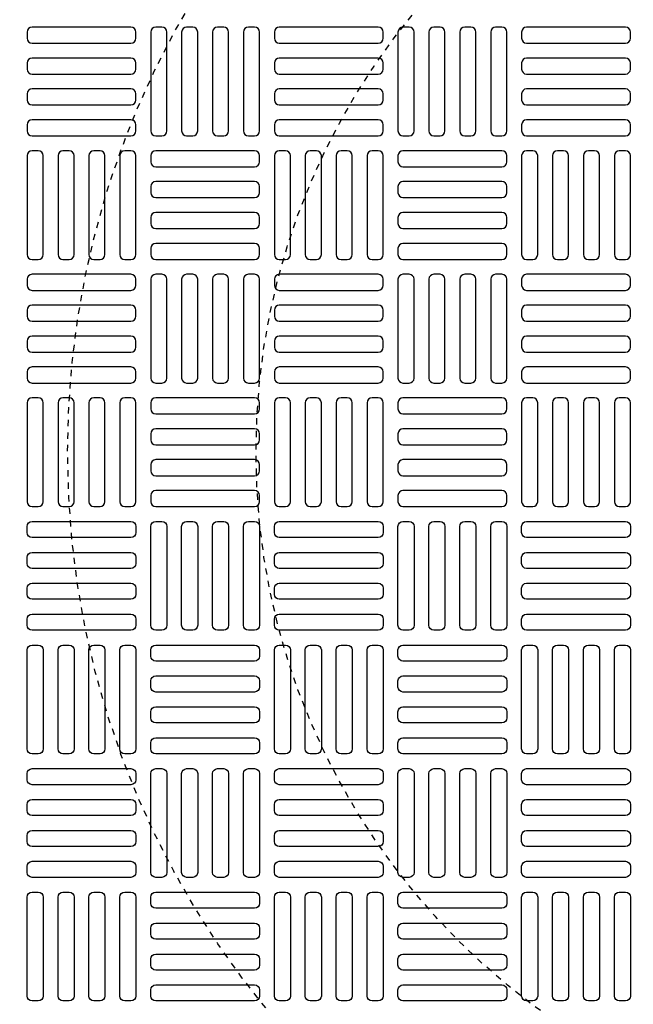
# Model space of a CAD drawing. Extents: x -169 to 7270, y -140 to 2984.
# Tile 464 of 656: x 1506.49 to 1516.26, y 1308.22 to 1323.9. Entities that reach past the tile are written whole.
import ezdxf

# ---------------------------------------------------------------- set-up
doc = ezdxf.new("R2010")
doc.units = 0
doc.header["$MEASUREMENT"] = 0
doc.linetypes.add('HIDDEN2', pattern=[0.28125, 0.1875, -0.09375])
doc.layers.get('DEFPOINTS').update_dxf_attribs({"linetype": 'CONTINUOUS'})
for name, color, linetype in [('TANK-MANHOLE-COVER-40', 2, 'CONTINUOUS'), ('TANK-MANHOLE-COVER-HATCH-40', 252, 'CONTINUOUS'), ('TANK-SLOPE', 3, 'CONTINUOUS')]:
    doc.layers.add(name, color=color, linetype=linetype)

msp = doc.modelspace()

# ---------------------------------------------------------------- linework, layer by layer
at = {"layer": 'DEFPOINTS', "color": 8, "linetype": 'HIDDEN2', "ltscale": 0.125}
msp.add_circle((1521.25679, 1317.00983), 14, dxfattribs=at)
msp.add_circle((1521.25679, 1317.00983), 14, dxfattribs=at)
at = {"layer": 'DEFPOINTS', "color": 8, "linetype": 'HIDDEN2', "ltscale": 0.5}
msp.add_circle((1521.25679, 1317.00983), 11, dxfattribs=at)
msp.add_circle((1521.25679, 1317.00983), 11, dxfattribs=at)
at = {"layer": 'TANK-MANHOLE-COVER-40', "color": 4, "linetype": 'Continuous'}
msp.add_circle((1521.25755, 1317.00983), 22.63902, dxfattribs=at)
at = {"layer": 'TANK-MANHOLE-COVER-40', "color": 1, "linetype": 'Continuous'}
msp.add_circle((1521.25755, 1317.00983), 22.44094, dxfattribs=at)
at = {"layer": 'TANK-MANHOLE-COVER-40', "color": 2, "linetype": 'Continuous'}
msp.add_circle((1521.25755, 1317.00983), 21.65354, dxfattribs=at)
at = {"layer": 'TANK-MANHOLE-COVER-HATCH-40', "linetype": 'Continuous', "flags": 128}
for points in [[(1506.61189, 1323.60432, 0.41421356), (1506.69063, 1323.52558), (1508.26543, 1323.52558, 0.41421356), (1508.34417, 1323.60432), (1508.34417, 1323.70274, 0.41421356), (1508.26543, 1323.78148), (1506.69063, 1323.78148, 0.41421356), (1506.61189, 1323.70274)], [(1508.75755, 1322.0492, 0.41421356), (1508.83629, 1322.12794), (1508.83629, 1323.70274, 0.41421356), (1508.75755, 1323.78148), (1508.65913, 1323.78148, 0.41421356), (1508.58039, 1323.70274), (1508.58039, 1322.12794, 0.41421356), (1508.65913, 1322.0492)], [(1509.24968, 1322.0492, 0.41421356), (1509.32842, 1322.12794), (1509.32842, 1323.70274, 0.41421356), (1509.24968, 1323.78148), (1509.15126, 1323.78148, 0.41421356), (1509.07252, 1323.70274), (1509.07252, 1322.12794, 0.41421356), (1509.15126, 1322.0492)], [(1509.74181, 1322.0492, 0.41421356), (1509.82055, 1322.12794), (1509.82055, 1323.70274, 0.41421356), (1509.74181, 1323.78148), (1509.64338, 1323.78148, 0.41421356), (1509.56464, 1323.70274), (1509.56464, 1322.12794, 0.41421356), (1509.64338, 1322.0492)], [(1510.23393, 1322.0492, 0.41421356), (1510.31267, 1322.12794), (1510.31267, 1323.70274, 0.41421356), (1510.23393, 1323.78148), (1510.13551, 1323.78148, 0.41421356), (1510.05677, 1323.70274), (1510.05677, 1322.12794, 0.41421356), (1510.13551, 1322.0492)], [(1510.54889, 1323.60432, 0.41421356), (1510.62763, 1323.52558), (1512.20244, 1323.52558, 0.41421356), (1512.28118, 1323.60432), (1512.28118, 1323.70274, 0.41421356), (1512.20244, 1323.78148), (1510.62763, 1323.78148, 0.41421356), (1510.54889, 1323.70274)], [(1512.69456, 1322.0492, 0.41421356), (1512.7733, 1322.12794), (1512.7733, 1323.70274, 0.41421356), (1512.69456, 1323.78148), (1512.59614, 1323.78148, 0.41421356), (1512.5174, 1323.70274), (1512.5174, 1322.12794, 0.41421356), (1512.59614, 1322.0492)], [(1513.18669, 1322.0492, 0.41421356), (1513.26543, 1322.12794), (1513.26543, 1323.70274, 0.41421356), (1513.18669, 1323.78148), (1513.08826, 1323.78148, 0.41421356), (1513.00952, 1323.70274), (1513.00952, 1322.12794, 0.41421356), (1513.08826, 1322.0492)], [(1513.67881, 1322.0492, 0.41421356), (1513.75755, 1322.12794), (1513.75755, 1323.70274, 0.41421356), (1513.67881, 1323.78148), (1513.58039, 1323.78148, 0.41421356), (1513.50165, 1323.70274), (1513.50165, 1322.12794, 0.41421356), (1513.58039, 1322.0492)], [(1514.17094, 1322.0492, 0.41421356), (1514.24968, 1322.12794), (1514.24968, 1323.70274, 0.41421356), (1514.17094, 1323.78148), (1514.07252, 1323.78148, 0.41421356), (1513.99378, 1323.70274), (1513.99378, 1322.12794, 0.41421356), (1514.07252, 1322.0492)], [(1514.4859, 1323.60432, 0.41421356), (1514.56464, 1323.52558), (1516.13944, 1323.52558, 0.41421356), (1516.21818, 1323.60432), (1516.21818, 1323.70274, 0.41421356), (1516.13944, 1323.78148), (1514.56464, 1323.78148, 0.41421356), (1514.4859, 1323.70274)], [(1506.61189, 1323.11219, 0.41421356), (1506.69063, 1323.03345), (1508.26543, 1323.03345, 0.41421356), (1508.34417, 1323.11219), (1508.34417, 1323.21062, 0.41421356), (1508.26543, 1323.28936), (1506.69063, 1323.28936, 0.41421356), (1506.61189, 1323.21062)], [(1510.54889, 1323.11219, 0.41421356), (1510.62763, 1323.03345), (1512.20244, 1323.03345, 0.41421356), (1512.28118, 1323.11219), (1512.28118, 1323.21062, 0.41421356), (1512.20244, 1323.28936), (1510.62763, 1323.28936, 0.41421356), (1510.54889, 1323.21062)], [(1514.4859, 1323.11219, 0.41421356), (1514.56464, 1323.03345), (1516.13944, 1323.03345, 0.41421356), (1516.21818, 1323.11219), (1516.21818, 1323.21062, 0.41421356), (1516.13944, 1323.28936), (1514.56464, 1323.28936, 0.41421356), (1514.4859, 1323.21062)], [(1506.61189, 1322.62006, 0.41421356), (1506.69063, 1322.54132), (1508.26543, 1322.54132, 0.41421356), (1508.34417, 1322.62006), (1508.34417, 1322.71849, 0.41421356), (1508.26543, 1322.79723), (1506.69063, 1322.79723, 0.41421356), (1506.61189, 1322.71849)], [(1510.54889, 1322.62006, 0.41421356), (1510.62763, 1322.54132), (1512.20244, 1322.54132, 0.41421356), (1512.28118, 1322.62006), (1512.28118, 1322.71849, 0.41421356), (1512.20244, 1322.79723), (1510.62763, 1322.79723, 0.41421356), (1510.54889, 1322.71849)], [(1514.4859, 1322.62006, 0.41421356), (1514.56464, 1322.54132), (1516.13944, 1322.54132, 0.41421356), (1516.21818, 1322.62006), (1516.21818, 1322.71849, 0.41421356), (1516.13944, 1322.79723), (1514.56464, 1322.79723, 0.41421356), (1514.4859, 1322.71849)], [(1506.61189, 1322.12794, 0.41421356), (1506.69063, 1322.0492), (1508.26543, 1322.0492, 0.41421356), (1508.34417, 1322.12794), (1508.34417, 1322.22636, 0.41421356), (1508.26543, 1322.3051), (1506.69063, 1322.3051, 0.41421356), (1506.61189, 1322.22636)], [(1510.54889, 1322.12794, 0.41421356), (1510.62763, 1322.0492), (1512.20244, 1322.0492, 0.41421356), (1512.28118, 1322.12794), (1512.28118, 1322.22636, 0.41421356), (1512.20244, 1322.3051), (1510.62763, 1322.3051, 0.41421356), (1510.54889, 1322.22636)], [(1514.4859, 1322.12794, 0.41421356), (1514.56464, 1322.0492), (1516.13944, 1322.0492, 0.41421356), (1516.21818, 1322.12794), (1516.21818, 1322.22636, 0.41421356), (1516.13944, 1322.3051), (1514.56464, 1322.3051, 0.41421356), (1514.4859, 1322.22636)], [(1506.78905, 1320.08069, 0.41421356), (1506.86779, 1320.15943), (1506.86779, 1321.73424, 0.41421356), (1506.78905, 1321.81298), (1506.69063, 1321.81298, 0.41421356), (1506.61189, 1321.73424), (1506.61189, 1320.15943, 0.41421356), (1506.69063, 1320.08069)], [(1507.28118, 1320.08069, 0.41421356), (1507.35992, 1320.15943), (1507.35992, 1321.73424, 0.41421356), (1507.28118, 1321.81298), (1507.18275, 1321.81298, 0.41421356), (1507.10401, 1321.73424), (1507.10401, 1320.15943, 0.41421356), (1507.18275, 1320.08069)], [(1507.7733, 1320.08069, 0.41421356), (1507.85204, 1320.15943), (1507.85204, 1321.73424, 0.41421356), (1507.7733, 1321.81298), (1507.67488, 1321.81298, 0.41421356), (1507.59614, 1321.73424), (1507.59614, 1320.15943, 0.41421356), (1507.67488, 1320.08069)], [(1508.26543, 1320.08069, 0.41421356), (1508.34417, 1320.15943), (1508.34417, 1321.73424, 0.41421356), (1508.26543, 1321.81298), (1508.167, 1321.81298, 0.41421356), (1508.08826, 1321.73424), (1508.08826, 1320.15943, 0.41421356), (1508.167, 1320.08069)], [(1510.31267, 1321.73424, 0.41421356), (1510.23393, 1321.81298), (1508.65913, 1321.81298, 0.41421356), (1508.58039, 1321.73424), (1508.58039, 1321.63581, 0.41421356), (1508.65913, 1321.55707), (1510.23393, 1321.55707, 0.41421356), (1510.31267, 1321.63581)], [(1510.72606, 1320.08069, 0.41421356), (1510.8048, 1320.15943), (1510.8048, 1321.73424, 0.41421356), (1510.72606, 1321.81298), (1510.62763, 1321.81298, 0.41421356), (1510.54889, 1321.73424), (1510.54889, 1320.15943, 0.41421356), (1510.62763, 1320.08069)], [(1511.21818, 1320.08069, 0.41421356), (1511.29692, 1320.15943), (1511.29692, 1321.73424, 0.41421356), (1511.21818, 1321.81298), (1511.11976, 1321.81298, 0.41421356), (1511.04102, 1321.73424), (1511.04102, 1320.15943, 0.41421356), (1511.11976, 1320.08069)], [(1511.71031, 1320.08069, 0.41421356), (1511.78905, 1320.15943), (1511.78905, 1321.73424, 0.41421356), (1511.71031, 1321.81298), (1511.61189, 1321.81298, 0.41421356), (1511.53315, 1321.73424), (1511.53315, 1320.15943, 0.41421356), (1511.61189, 1320.08069)], [(1512.20244, 1320.08069, 0.41421356), (1512.28118, 1320.15943), (1512.28118, 1321.73424, 0.41421356), (1512.20244, 1321.81298), (1512.10401, 1321.81298, 0.41421356), (1512.02527, 1321.73424), (1512.02527, 1320.15943, 0.41421356), (1512.10401, 1320.08069)], [(1514.24968, 1321.73424, 0.41421356), (1514.17094, 1321.81298), (1512.59614, 1321.81298, 0.41421356), (1512.5174, 1321.73424), (1512.5174, 1321.63581, 0.41421356), (1512.59614, 1321.55707), (1514.17094, 1321.55707, 0.41421356), (1514.24968, 1321.63581)], [(1514.66307, 1320.08069, 0.41421356), (1514.74181, 1320.15943), (1514.74181, 1321.73424, 0.41421356), (1514.66307, 1321.81298), (1514.56464, 1321.81298, 0.41421356), (1514.4859, 1321.73424), (1514.4859, 1320.15943, 0.41421356), (1514.56464, 1320.08069)], [(1515.15519, 1320.08069, 0.41421356), (1515.23393, 1320.15943), (1515.23393, 1321.73424, 0.41421356), (1515.15519, 1321.81298), (1515.05677, 1321.81298, 0.41421356), (1514.97803, 1321.73424), (1514.97803, 1320.15943, 0.41421356), (1515.05677, 1320.08069)], [(1515.64732, 1320.08069, 0.41421356), (1515.72606, 1320.15943), (1515.72606, 1321.73424, 0.41421356), (1515.64732, 1321.81298), (1515.54889, 1321.81298, 0.41421356), (1515.47015, 1321.73424), (1515.47015, 1320.15943, 0.41421356), (1515.54889, 1320.08069)], [(1516.13944, 1320.08069, 0.41421356), (1516.21818, 1320.15943), (1516.21818, 1321.73424, 0.41421356), (1516.13944, 1321.81298), (1516.04102, 1321.81298, 0.41421356), (1515.96228, 1321.73424), (1515.96228, 1320.15943, 0.41421356), (1516.04102, 1320.08069)], [(1510.31267, 1321.24211, 0.41421356), (1510.23393, 1321.32085), (1508.65913, 1321.32085, 0.41421356), (1508.58039, 1321.24211), (1508.58039, 1321.14369, 0.41421356), (1508.65913, 1321.06495), (1510.23393, 1321.06495, 0.41421356), (1510.31267, 1321.14369)], [(1514.24968, 1321.24211, 0.41421356), (1514.17094, 1321.32085), (1512.59614, 1321.32085, 0.41421356), (1512.5174, 1321.24211), (1512.5174, 1321.14369, 0.41421356), (1512.59614, 1321.06495), (1514.17094, 1321.06495, 0.41421356), (1514.24968, 1321.14369)], [(1510.31267, 1320.74999, 0.41421356), (1510.23393, 1320.82873), (1508.65913, 1320.82873, 0.41421356), (1508.58039, 1320.74999), (1508.58039, 1320.65156, 0.41421356), (1508.65913, 1320.57282), (1510.23393, 1320.57282, 0.41421356), (1510.31267, 1320.65156)], [(1514.24968, 1320.74999, 0.41421356), (1514.17094, 1320.82873), (1512.59614, 1320.82873, 0.41421356), (1512.5174, 1320.74999), (1512.5174, 1320.65156, 0.41421356), (1512.59614, 1320.57282), (1514.17094, 1320.57282, 0.41421356), (1514.24968, 1320.65156)], [(1510.31267, 1320.25786, 0.41421356), (1510.23393, 1320.3366), (1508.65913, 1320.3366, 0.41421356), (1508.58039, 1320.25786), (1508.58039, 1320.15943, 0.41421356), (1508.65913, 1320.08069), (1510.23393, 1320.08069, 0.41421356), (1510.31267, 1320.15943)], [(1514.24968, 1320.25786, 0.41421356), (1514.17094, 1320.3366), (1512.59614, 1320.3366, 0.41421356), (1512.5174, 1320.25786), (1512.5174, 1320.15943, 0.41421356), (1512.59614, 1320.08069), (1514.17094, 1320.08069, 0.41421356), (1514.24968, 1320.15943)], [(1506.61189, 1319.66731, 0.41421356), (1506.69063, 1319.58857), (1508.26543, 1319.58857, 0.41421356), (1508.34417, 1319.66731), (1508.34417, 1319.76573, 0.41421356), (1508.26543, 1319.84447), (1506.69063, 1319.84447, 0.41421356), (1506.61189, 1319.76573)], [(1508.75755, 1318.11219, 0.41421356), (1508.83629, 1318.19093), (1508.83629, 1319.76573, 0.41421356), (1508.75755, 1319.84447), (1508.65913, 1319.84447, 0.41421356), (1508.58039, 1319.76573), (1508.58039, 1318.19093, 0.41421356), (1508.65913, 1318.11219)], [(1509.24968, 1318.11219, 0.41421356), (1509.32842, 1318.19093), (1509.32842, 1319.76573, 0.41421356), (1509.24968, 1319.84447), (1509.15126, 1319.84447, 0.41421356), (1509.07252, 1319.76573), (1509.07252, 1318.19093, 0.41421356), (1509.15126, 1318.11219)], [(1509.74181, 1318.11219, 0.41421356), (1509.82055, 1318.19093), (1509.82055, 1319.76573, 0.41421356), (1509.74181, 1319.84447), (1509.64338, 1319.84447, 0.41421356), (1509.56464, 1319.76573), (1509.56464, 1318.19093, 0.41421356), (1509.64338, 1318.11219)], [(1510.23393, 1318.11219, 0.41421356), (1510.31267, 1318.19093), (1510.31267, 1319.76573, 0.41421356), (1510.23393, 1319.84447), (1510.13551, 1319.84447, 0.41421356), (1510.05677, 1319.76573), (1510.05677, 1318.19093, 0.41421356), (1510.13551, 1318.11219)], [(1510.54889, 1319.66731, 0.41421356), (1510.62763, 1319.58857), (1512.20244, 1319.58857, 0.41421356), (1512.28118, 1319.66731), (1512.28118, 1319.76573, 0.41421356), (1512.20244, 1319.84447), (1510.62763, 1319.84447, 0.41421356), (1510.54889, 1319.76573)], [(1512.69456, 1318.11219, 0.41421356), (1512.7733, 1318.19093), (1512.7733, 1319.76573, 0.41421356), (1512.69456, 1319.84447), (1512.59614, 1319.84447, 0.41421356), (1512.5174, 1319.76573), (1512.5174, 1318.19093, 0.41421356), (1512.59614, 1318.11219)], [(1513.18669, 1318.11219, 0.41421356), (1513.26543, 1318.19093), (1513.26543, 1319.76573, 0.41421356), (1513.18669, 1319.84447), (1513.08826, 1319.84447, 0.41421356), (1513.00952, 1319.76573), (1513.00952, 1318.19093, 0.41421356), (1513.08826, 1318.11219)], [(1513.67881, 1318.11219, 0.41421356), (1513.75755, 1318.19093), (1513.75755, 1319.76573, 0.41421356), (1513.67881, 1319.84447), (1513.58039, 1319.84447, 0.41421356), (1513.50165, 1319.76573), (1513.50165, 1318.19093, 0.41421356), (1513.58039, 1318.11219)], [(1514.17094, 1318.11219, 0.41421356), (1514.24968, 1318.19093), (1514.24968, 1319.76573, 0.41421356), (1514.17094, 1319.84447), (1514.07252, 1319.84447, 0.41421356), (1513.99378, 1319.76573), (1513.99378, 1318.19093, 0.41421356), (1514.07252, 1318.11219)], [(1514.4859, 1319.66731, 0.41421356), (1514.56464, 1319.58857), (1516.13944, 1319.58857, 0.41421356), (1516.21818, 1319.66731), (1516.21818, 1319.76573, 0.41421356), (1516.13944, 1319.84447), (1514.56464, 1319.84447, 0.41421356), (1514.4859, 1319.76573)], [(1506.61189, 1319.17518, 0.41421356), (1506.69063, 1319.09644), (1508.26543, 1319.09644, 0.41421356), (1508.34417, 1319.17518), (1508.34417, 1319.27361, 0.41421356), (1508.26543, 1319.35235), (1506.69063, 1319.35235, 0.41421356), (1506.61189, 1319.27361)], [(1510.54889, 1319.17518, 0.41421356), (1510.62763, 1319.09644), (1512.20244, 1319.09644, 0.41421356), (1512.28118, 1319.17518), (1512.28118, 1319.27361, 0.41421356), (1512.20244, 1319.35235), (1510.62763, 1319.35235, 0.41421356), (1510.54889, 1319.27361)], [(1514.4859, 1319.17518, 0.41421356), (1514.56464, 1319.09644), (1516.13944, 1319.09644, 0.41421356), (1516.21818, 1319.17518), (1516.21818, 1319.27361, 0.41421356), (1516.13944, 1319.35235), (1514.56464, 1319.35235, 0.41421356), (1514.4859, 1319.27361)], [(1506.61189, 1318.68306, 0.41421356), (1506.69063, 1318.60432), (1508.26543, 1318.60432, 0.41421356), (1508.34417, 1318.68306), (1508.34417, 1318.78148, 0.41421356), (1508.26543, 1318.86022), (1506.69063, 1318.86022, 0.41421356), (1506.61189, 1318.78148)], [(1510.54889, 1318.68306, 0.41421356), (1510.62763, 1318.60432), (1512.20244, 1318.60432, 0.41421356), (1512.28118, 1318.68306), (1512.28118, 1318.78148, 0.41421356), (1512.20244, 1318.86022), (1510.62763, 1318.86022, 0.41421356), (1510.54889, 1318.78148)], [(1514.4859, 1318.68306, 0.41421356), (1514.56464, 1318.60432), (1516.13944, 1318.60432, 0.41421356), (1516.21818, 1318.68306), (1516.21818, 1318.78148, 0.41421356), (1516.13944, 1318.86022), (1514.56464, 1318.86022, 0.41421356), (1514.4859, 1318.78148)], [(1506.61189, 1318.19093, 0.41421356), (1506.69063, 1318.11219), (1508.26543, 1318.11219, 0.41421356), (1508.34417, 1318.19093), (1508.34417, 1318.28936, 0.41421356), (1508.26543, 1318.3681), (1506.69063, 1318.3681, 0.41421356), (1506.61189, 1318.28936)], [(1510.54889, 1318.19093, 0.41421356), (1510.62763, 1318.11219), (1512.20244, 1318.11219, 0.41421356), (1512.28118, 1318.19093), (1512.28118, 1318.28936, 0.41421356), (1512.20244, 1318.3681), (1510.62763, 1318.3681, 0.41421356), (1510.54889, 1318.28936)], [(1514.4859, 1318.19093, 0.41421356), (1514.56464, 1318.11219), (1516.13944, 1318.11219, 0.41421356), (1516.21818, 1318.19093), (1516.21818, 1318.28936, 0.41421356), (1516.13944, 1318.3681), (1514.56464, 1318.3681, 0.41421356), (1514.4859, 1318.28936)], [(1506.78905, 1316.14369, 0.41421356), (1506.86779, 1316.22243), (1506.86779, 1317.79723, 0.41421356), (1506.78905, 1317.87597), (1506.69063, 1317.87597, 0.41421356), (1506.61189, 1317.79723), (1506.61189, 1316.22243, 0.41421356), (1506.69063, 1316.14369)], [(1507.28118, 1316.14369, 0.41421356), (1507.35992, 1316.22243), (1507.35992, 1317.79723, 0.41421356), (1507.28118, 1317.87597), (1507.18275, 1317.87597, 0.41421356), (1507.10401, 1317.79723), (1507.10401, 1316.22243, 0.41421356), (1507.18275, 1316.14369)], [(1507.7733, 1316.14369, 0.41421356), (1507.85204, 1316.22243), (1507.85204, 1317.79723, 0.41421356), (1507.7733, 1317.87597), (1507.67488, 1317.87597, 0.41421356), (1507.59614, 1317.79723), (1507.59614, 1316.22243, 0.41421356), (1507.67488, 1316.14369)], [(1508.26543, 1316.14369, 0.41421356), (1508.34417, 1316.22243), (1508.34417, 1317.79723, 0.41421356), (1508.26543, 1317.87597), (1508.167, 1317.87597, 0.41421356), (1508.08826, 1317.79723), (1508.08826, 1316.22243, 0.41421356), (1508.167, 1316.14369)], [(1510.31267, 1317.79723, 0.41421356), (1510.23393, 1317.87597), (1508.65913, 1317.87597, 0.41421356), (1508.58039, 1317.79723), (1508.58039, 1317.6988, 0.41421356), (1508.65913, 1317.62006), (1510.23393, 1317.62006, 0.41421356), (1510.31267, 1317.6988)], [(1510.72606, 1316.14369, 0.41421356), (1510.8048, 1316.22243), (1510.8048, 1317.79723, 0.41421356), (1510.72606, 1317.87597), (1510.62763, 1317.87597, 0.41421356), (1510.54889, 1317.79723), (1510.54889, 1316.22243, 0.41421356), (1510.62763, 1316.14369)], [(1511.21818, 1316.14369, 0.41421356), (1511.29692, 1316.22243), (1511.29692, 1317.79723, 0.41421356), (1511.21818, 1317.87597), (1511.11976, 1317.87597, 0.41421356), (1511.04102, 1317.79723), (1511.04102, 1316.22243, 0.41421356), (1511.11976, 1316.14369)], [(1511.71031, 1316.14369, 0.41421356), (1511.78905, 1316.22243), (1511.78905, 1317.79723, 0.41421356), (1511.71031, 1317.87597), (1511.61189, 1317.87597, 0.41421356), (1511.53315, 1317.79723), (1511.53315, 1316.22243, 0.41421356), (1511.61189, 1316.14369)], [(1512.20244, 1316.14369, 0.41421356), (1512.28118, 1316.22243), (1512.28118, 1317.79723, 0.41421356), (1512.20244, 1317.87597), (1512.10401, 1317.87597, 0.41421356), (1512.02527, 1317.79723), (1512.02527, 1316.22243, 0.41421356), (1512.10401, 1316.14369)], [(1514.24968, 1317.79723, 0.41421356), (1514.17094, 1317.87597), (1512.59614, 1317.87597, 0.41421356), (1512.5174, 1317.79723), (1512.5174, 1317.6988, 0.41421356), (1512.59614, 1317.62006), (1514.17094, 1317.62006, 0.41421356), (1514.24968, 1317.6988)], [(1514.66307, 1316.14369, 0.41421356), (1514.74181, 1316.22243), (1514.74181, 1317.79723, 0.41421356), (1514.66307, 1317.87597), (1514.56464, 1317.87597, 0.41421356), (1514.4859, 1317.79723), (1514.4859, 1316.22243, 0.41421356), (1514.56464, 1316.14369)], [(1515.15519, 1316.14369, 0.41421356), (1515.23393, 1316.22243), (1515.23393, 1317.79723, 0.41421356), (1515.15519, 1317.87597), (1515.05677, 1317.87597, 0.41421356), (1514.97803, 1317.79723), (1514.97803, 1316.22243, 0.41421356), (1515.05677, 1316.14369)], [(1515.64732, 1316.14369, 0.41421356), (1515.72606, 1316.22243), (1515.72606, 1317.79723, 0.41421356), (1515.64732, 1317.87597), (1515.54889, 1317.87597, 0.41421356), (1515.47015, 1317.79723), (1515.47015, 1316.22243, 0.41421356), (1515.54889, 1316.14369)], [(1516.13944, 1316.14369, 0.41421356), (1516.21818, 1316.22243), (1516.21818, 1317.79723, 0.41421356), (1516.13944, 1317.87597), (1516.04102, 1317.87597, 0.41421356), (1515.96228, 1317.79723), (1515.96228, 1316.22243, 0.41421356), (1516.04102, 1316.14369)], [(1510.31267, 1317.3051, 0.41421356), (1510.23393, 1317.38384), (1508.65913, 1317.38384, 0.41421356), (1508.58039, 1317.3051), (1508.58039, 1317.20668, 0.41421356), (1508.65913, 1317.12794), (1510.23393, 1317.12794, 0.41421356), (1510.31267, 1317.20668)], [(1514.24968, 1317.3051, 0.41421356), (1514.17094, 1317.38384), (1512.59614, 1317.38384, 0.41421356), (1512.5174, 1317.3051), (1512.5174, 1317.20668, 0.41421356), (1512.59614, 1317.12794), (1514.17094, 1317.12794, 0.41421356), (1514.24968, 1317.20668)], [(1510.31267, 1316.81298, 0.41421356), (1510.23393, 1316.89172), (1508.65913, 1316.89172, 0.41421356), (1508.58039, 1316.81298), (1508.58039, 1316.71455, 0.41421356), (1508.65913, 1316.63581), (1510.23393, 1316.63581, 0.41421356), (1510.31267, 1316.71455)], [(1514.24968, 1316.81298, 0.41421356), (1514.17094, 1316.89172), (1512.59614, 1316.89172, 0.41421356), (1512.5174, 1316.81298), (1512.5174, 1316.71455, 0.41421356), (1512.59614, 1316.63581), (1514.17094, 1316.63581, 0.41421356), (1514.24968, 1316.71455)], [(1510.31267, 1316.32085, 0.41421356), (1510.23393, 1316.39959), (1508.65913, 1316.39959, 0.41421356), (1508.58039, 1316.32085), (1508.58039, 1316.22243, 0.41421356), (1508.65913, 1316.14369), (1510.23393, 1316.14369, 0.41421356), (1510.31267, 1316.22243)], [(1514.24968, 1316.32085, 0.41421356), (1514.17094, 1316.39959), (1512.59614, 1316.39959, 0.41421356), (1512.5174, 1316.32085), (1512.5174, 1316.22243, 0.41421356), (1512.59614, 1316.14369), (1514.17094, 1316.14369, 0.41421356), (1514.24968, 1316.22243)], [(1506.61189, 1315.82873, -0.41421356), (1506.69063, 1315.90747), (1508.26543, 1315.90747, -0.41421356), (1508.34417, 1315.82873), (1508.34417, 1315.7303, -0.41421356), (1508.26543, 1315.65156), (1506.69063, 1315.65156, -0.41421356), (1506.61189, 1315.7303)], [(1508.75755, 1315.90747, -0.41421356), (1508.83629, 1315.82873), (1508.83629, 1314.25392, -0.41421356), (1508.75755, 1314.17518), (1508.65913, 1314.17518, -0.41421356), (1508.58039, 1314.25392), (1508.58039, 1315.82873, -0.41421356), (1508.65913, 1315.90747)], [(1509.24968, 1315.90747, -0.41421356), (1509.32842, 1315.82873), (1509.32842, 1314.25392, -0.41421356), (1509.24968, 1314.17518), (1509.15126, 1314.17518, -0.41421356), (1509.07252, 1314.25392), (1509.07252, 1315.82873, -0.41421356), (1509.15126, 1315.90747)], [(1509.74181, 1315.90747, -0.41421356), (1509.82055, 1315.82873), (1509.82055, 1314.25392, -0.41421356), (1509.74181, 1314.17518), (1509.64338, 1314.17518, -0.41421356), (1509.56464, 1314.25392), (1509.56464, 1315.82873, -0.41421356), (1509.64338, 1315.90747)], [(1510.23393, 1315.90747, -0.41421356), (1510.31267, 1315.82873), (1510.31267, 1314.25392, -0.41421356), (1510.23393, 1314.17518), (1510.13551, 1314.17518, -0.41421356), (1510.05677, 1314.25392), (1510.05677, 1315.82873, -0.41421356), (1510.13551, 1315.90747)], [(1510.54889, 1315.82873, -0.41421356), (1510.62763, 1315.90747), (1512.20244, 1315.90747, -0.41421356), (1512.28118, 1315.82873), (1512.28118, 1315.7303, -0.41421356), (1512.20244, 1315.65156), (1510.62763, 1315.65156, -0.41421356), (1510.54889, 1315.7303)], [(1512.69456, 1315.90747, -0.41421356), (1512.7733, 1315.82873), (1512.7733, 1314.25392, -0.41421356), (1512.69456, 1314.17518), (1512.59614, 1314.17518, -0.41421356), (1512.5174, 1314.25392), (1512.5174, 1315.82873, -0.41421356), (1512.59614, 1315.90747)], [(1513.18669, 1315.90747, -0.41421356), (1513.26543, 1315.82873), (1513.26543, 1314.25392, -0.41421356), (1513.18669, 1314.17518), (1513.08826, 1314.17518, -0.41421356), (1513.00952, 1314.25392), (1513.00952, 1315.82873, -0.41421356), (1513.08826, 1315.90747)], [(1513.67881, 1315.90747, -0.41421356), (1513.75755, 1315.82873), (1513.75755, 1314.25392, -0.41421356), (1513.67881, 1314.17518), (1513.58039, 1314.17518, -0.41421356), (1513.50165, 1314.25392), (1513.50165, 1315.82873, -0.41421356), (1513.58039, 1315.90747)], [(1514.17094, 1315.90747, -0.41421356), (1514.24968, 1315.82873), (1514.24968, 1314.25392, -0.41421356), (1514.17094, 1314.17518), (1514.07252, 1314.17518, -0.41421356), (1513.99378, 1314.25392), (1513.99378, 1315.82873, -0.41421356), (1514.07252, 1315.90747)], [(1514.4859, 1315.82873, -0.41421356), (1514.56464, 1315.90747), (1516.13944, 1315.90747, -0.41421356), (1516.21818, 1315.82873), (1516.21818, 1315.7303, -0.41421356), (1516.13944, 1315.65156), (1514.56464, 1315.65156, -0.41421356), (1514.4859, 1315.7303)], [(1506.61189, 1315.3366, -0.41421356), (1506.69063, 1315.41534), (1508.26543, 1315.41534, -0.41421356), (1508.34417, 1315.3366), (1508.34417, 1315.23817, -0.41421356), (1508.26543, 1315.15943), (1506.69063, 1315.15943, -0.41421356), (1506.61189, 1315.23817)], [(1510.54889, 1315.3366, -0.41421356), (1510.62763, 1315.41534), (1512.20244, 1315.41534, -0.41421356), (1512.28118, 1315.3366), (1512.28118, 1315.23817, -0.41421356), (1512.20244, 1315.15943), (1510.62763, 1315.15943, -0.41421356), (1510.54889, 1315.23817)], [(1514.4859, 1315.3366, -0.41421356), (1514.56464, 1315.41534), (1516.13944, 1315.41534, -0.41421356), (1516.21818, 1315.3366), (1516.21818, 1315.23817, -0.41421356), (1516.13944, 1315.15943), (1514.56464, 1315.15943, -0.41421356), (1514.4859, 1315.23817)], [(1506.61189, 1314.84447, -0.41421356), (1506.69063, 1314.92321), (1508.26543, 1314.92321, -0.41421356), (1508.34417, 1314.84447), (1508.34417, 1314.74605, -0.41421356), (1508.26543, 1314.66731), (1506.69063, 1314.66731, -0.41421356), (1506.61189, 1314.74605)], [(1510.54889, 1314.84447, -0.41421356), (1510.62763, 1314.92321), (1512.20244, 1314.92321, -0.41421356), (1512.28118, 1314.84447), (1512.28118, 1314.74605, -0.41421356), (1512.20244, 1314.66731), (1510.62763, 1314.66731, -0.41421356), (1510.54889, 1314.74605)], [(1514.4859, 1314.84447, -0.41421356), (1514.56464, 1314.92321), (1516.13944, 1314.92321, -0.41421356), (1516.21818, 1314.84447), (1516.21818, 1314.74605, -0.41421356), (1516.13944, 1314.66731), (1514.56464, 1314.66731, -0.41421356), (1514.4859, 1314.74605)], [(1506.61189, 1314.35235, -0.41421356), (1506.69063, 1314.43109), (1508.26543, 1314.43109, -0.41421356), (1508.34417, 1314.35235), (1508.34417, 1314.25392, -0.41421356), (1508.26543, 1314.17518), (1506.69063, 1314.17518, -0.41421356), (1506.61189, 1314.25392)], [(1510.54889, 1314.35235, -0.41421356), (1510.62763, 1314.43109), (1512.20244, 1314.43109, -0.41421356), (1512.28118, 1314.35235), (1512.28118, 1314.25392, -0.41421356), (1512.20244, 1314.17518), (1510.62763, 1314.17518, -0.41421356), (1510.54889, 1314.25392)], [(1514.4859, 1314.35235, -0.41421356), (1514.56464, 1314.43109), (1516.13944, 1314.43109, -0.41421356), (1516.21818, 1314.35235), (1516.21818, 1314.25392, -0.41421356), (1516.13944, 1314.17518), (1514.56464, 1314.17518, -0.41421356), (1514.4859, 1314.25392)], [(1506.78905, 1313.93896, -0.41421356), (1506.86779, 1313.86022), (1506.86779, 1312.28542, -0.41421356), (1506.78905, 1312.20668), (1506.69063, 1312.20668, -0.41421356), (1506.61189, 1312.28542), (1506.61189, 1313.86022, -0.41421356), (1506.69063, 1313.93896)], [(1507.28118, 1313.93896, -0.41421356), (1507.35992, 1313.86022), (1507.35992, 1312.28542, -0.41421356), (1507.28118, 1312.20668), (1507.18275, 1312.20668, -0.41421356), (1507.10401, 1312.28542), (1507.10401, 1313.86022, -0.41421356), (1507.18275, 1313.93896)], [(1507.7733, 1313.93896, -0.41421356), (1507.85204, 1313.86022), (1507.85204, 1312.28542, -0.41421356), (1507.7733, 1312.20668), (1507.67488, 1312.20668, -0.41421356), (1507.59614, 1312.28542), (1507.59614, 1313.86022, -0.41421356), (1507.67488, 1313.93896)], [(1508.26543, 1313.93896, -0.41421356), (1508.34417, 1313.86022), (1508.34417, 1312.28542, -0.41421356), (1508.26543, 1312.20668), (1508.167, 1312.20668, -0.41421356), (1508.08826, 1312.28542), (1508.08826, 1313.86022, -0.41421356), (1508.167, 1313.93896)], [(1510.31267, 1313.7618, -0.41421356), (1510.23393, 1313.68306), (1508.65913, 1313.68306, -0.41421356), (1508.58039, 1313.7618), (1508.58039, 1313.86022, -0.41421356), (1508.65913, 1313.93896), (1510.23393, 1313.93896, -0.41421356), (1510.31267, 1313.86022)], [(1510.72606, 1313.93896, -0.41421356), (1510.8048, 1313.86022), (1510.8048, 1312.28542, -0.41421356), (1510.72606, 1312.20668), (1510.62763, 1312.20668, -0.41421356), (1510.54889, 1312.28542), (1510.54889, 1313.86022, -0.41421356), (1510.62763, 1313.93896)], [(1511.21818, 1313.93896, -0.41421356), (1511.29692, 1313.86022), (1511.29692, 1312.28542, -0.41421356), (1511.21818, 1312.20668), (1511.11976, 1312.20668, -0.41421356), (1511.04102, 1312.28542), (1511.04102, 1313.86022, -0.41421356), (1511.11976, 1313.93896)], [(1511.71031, 1313.93896, -0.41421356), (1511.78905, 1313.86022), (1511.78905, 1312.28542, -0.41421356), (1511.71031, 1312.20668), (1511.61189, 1312.20668, -0.41421356), (1511.53315, 1312.28542), (1511.53315, 1313.86022, -0.41421356), (1511.61189, 1313.93896)], [(1512.20244, 1313.93896, -0.41421356), (1512.28118, 1313.86022), (1512.28118, 1312.28542, -0.41421356), (1512.20244, 1312.20668), (1512.10401, 1312.20668, -0.41421356), (1512.02527, 1312.28542), (1512.02527, 1313.86022, -0.41421356), (1512.10401, 1313.93896)], [(1514.24968, 1313.7618, -0.41421356), (1514.17094, 1313.68306), (1512.59614, 1313.68306, -0.41421356), (1512.5174, 1313.7618), (1512.5174, 1313.86022, -0.41421356), (1512.59614, 1313.93896), (1514.17094, 1313.93896, -0.41421356), (1514.24968, 1313.86022)], [(1514.66307, 1313.93896, -0.41421356), (1514.74181, 1313.86022), (1514.74181, 1312.28542, -0.41421356), (1514.66307, 1312.20668), (1514.56464, 1312.20668, -0.41421356), (1514.4859, 1312.28542), (1514.4859, 1313.86022, -0.41421356), (1514.56464, 1313.93896)], [(1515.15519, 1313.93896, -0.41421356), (1515.23393, 1313.86022), (1515.23393, 1312.28542, -0.41421356), (1515.15519, 1312.20668), (1515.05677, 1312.20668, -0.41421356), (1514.97803, 1312.28542), (1514.97803, 1313.86022, -0.41421356), (1515.05677, 1313.93896)], [(1515.64732, 1313.93896, -0.41421356), (1515.72606, 1313.86022), (1515.72606, 1312.28542, -0.41421356), (1515.64732, 1312.20668), (1515.54889, 1312.20668, -0.41421356), (1515.47015, 1312.28542), (1515.47015, 1313.86022, -0.41421356), (1515.54889, 1313.93896)], [(1516.13944, 1313.93896, -0.41421356), (1516.21818, 1313.86022), (1516.21818, 1312.28542, -0.41421356), (1516.13944, 1312.20668), (1516.04102, 1312.20668, -0.41421356), (1515.96228, 1312.28542), (1515.96228, 1313.86022, -0.41421356), (1516.04102, 1313.93896)], [(1510.31267, 1313.26967, -0.41421356), (1510.23393, 1313.19093), (1508.65913, 1313.19093, -0.41421356), (1508.58039, 1313.26967), (1508.58039, 1313.3681, -0.41421356), (1508.65913, 1313.44684), (1510.23393, 1313.44684, -0.41421356), (1510.31267, 1313.3681)], [(1514.24968, 1313.26967, -0.41421356), (1514.17094, 1313.19093), (1512.59614, 1313.19093, -0.41421356), (1512.5174, 1313.26967), (1512.5174, 1313.3681, -0.41421356), (1512.59614, 1313.44684), (1514.17094, 1313.44684, -0.41421356), (1514.24968, 1313.3681)], [(1510.31267, 1312.77754, -0.41421356), (1510.23393, 1312.6988), (1508.65913, 1312.6988, -0.41421356), (1508.58039, 1312.77754), (1508.58039, 1312.87597, -0.41421356), (1508.65913, 1312.95471), (1510.23393, 1312.95471, -0.41421356), (1510.31267, 1312.87597)], [(1514.24968, 1312.77754, -0.41421356), (1514.17094, 1312.6988), (1512.59614, 1312.6988, -0.41421356), (1512.5174, 1312.77754), (1512.5174, 1312.87597, -0.41421356), (1512.59614, 1312.95471), (1514.17094, 1312.95471, -0.41421356), (1514.24968, 1312.87597)], [(1510.31267, 1312.28542, -0.41421356), (1510.23393, 1312.20668), (1508.65913, 1312.20668, -0.41421356), (1508.58039, 1312.28542), (1508.58039, 1312.38384, -0.41421356), (1508.65913, 1312.46258), (1510.23393, 1312.46258, -0.41421356), (1510.31267, 1312.38384)], [(1514.24968, 1312.28542, -0.41421356), (1514.17094, 1312.20668), (1512.59614, 1312.20668, -0.41421356), (1512.5174, 1312.28542), (1512.5174, 1312.38384, -0.41421356), (1512.59614, 1312.46258), (1514.17094, 1312.46258, -0.41421356), (1514.24968, 1312.38384)], [(1506.61189, 1311.89172, -0.41421356), (1506.69063, 1311.97046), (1508.26543, 1311.97046, -0.41421356), (1508.34417, 1311.89172), (1508.34417, 1311.79329, -0.41421356), (1508.26543, 1311.71455), (1506.69063, 1311.71455, -0.41421356), (1506.61189, 1311.79329)], [(1508.75755, 1311.97046, -0.41421356), (1508.83629, 1311.89172), (1508.83629, 1310.31691, -0.41421356), (1508.75755, 1310.23817), (1508.65913, 1310.23817, -0.41421356), (1508.58039, 1310.31691), (1508.58039, 1311.89172, -0.41421356), (1508.65913, 1311.97046)], [(1509.24968, 1311.97046, -0.41421356), (1509.32842, 1311.89172), (1509.32842, 1310.31691, -0.41421356), (1509.24968, 1310.23817), (1509.15126, 1310.23817, -0.41421356), (1509.07252, 1310.31691), (1509.07252, 1311.89172, -0.41421356), (1509.15126, 1311.97046)], [(1509.74181, 1311.97046, -0.41421356), (1509.82055, 1311.89172), (1509.82055, 1310.31691, -0.41421356), (1509.74181, 1310.23817), (1509.64338, 1310.23817, -0.41421356), (1509.56464, 1310.31691), (1509.56464, 1311.89172, -0.41421356), (1509.64338, 1311.97046)], [(1510.23393, 1311.97046, -0.41421356), (1510.31267, 1311.89172), (1510.31267, 1310.31691, -0.41421356), (1510.23393, 1310.23817), (1510.13551, 1310.23817, -0.41421356), (1510.05677, 1310.31691), (1510.05677, 1311.89172, -0.41421356), (1510.13551, 1311.97046)], [(1510.54889, 1311.89172, -0.41421356), (1510.62763, 1311.97046), (1512.20244, 1311.97046, -0.41421356), (1512.28118, 1311.89172), (1512.28118, 1311.79329, -0.41421356), (1512.20244, 1311.71455), (1510.62763, 1311.71455, -0.41421356), (1510.54889, 1311.79329)], [(1512.69456, 1311.97046, -0.41421356), (1512.7733, 1311.89172), (1512.7733, 1310.31691, -0.41421356), (1512.69456, 1310.23817), (1512.59614, 1310.23817, -0.41421356), (1512.5174, 1310.31691), (1512.5174, 1311.89172, -0.41421356), (1512.59614, 1311.97046)], [(1513.18669, 1311.97046, -0.41421356), (1513.26543, 1311.89172), (1513.26543, 1310.31691, -0.41421356), (1513.18669, 1310.23817), (1513.08826, 1310.23817, -0.41421356), (1513.00952, 1310.31691), (1513.00952, 1311.89172, -0.41421356), (1513.08826, 1311.97046)], [(1513.67881, 1311.97046, -0.41421356), (1513.75755, 1311.89172), (1513.75755, 1310.31691, -0.41421356), (1513.67881, 1310.23817), (1513.58039, 1310.23817, -0.41421356), (1513.50165, 1310.31691), (1513.50165, 1311.89172, -0.41421356), (1513.58039, 1311.97046)], [(1514.17094, 1311.97046, -0.41421356), (1514.24968, 1311.89172), (1514.24968, 1310.31691, -0.41421356), (1514.17094, 1310.23817), (1514.07252, 1310.23817, -0.41421356), (1513.99378, 1310.31691), (1513.99378, 1311.89172, -0.41421356), (1514.07252, 1311.97046)], [(1514.4859, 1311.89172, -0.41421356), (1514.56464, 1311.97046), (1516.13944, 1311.97046, -0.41421356), (1516.21818, 1311.89172), (1516.21818, 1311.79329, -0.41421356), (1516.13944, 1311.71455), (1514.56464, 1311.71455, -0.41421356), (1514.4859, 1311.79329)], [(1506.61189, 1311.39959, -0.41421356), (1506.69063, 1311.47833), (1508.26543, 1311.47833, -0.41421356), (1508.34417, 1311.39959), (1508.34417, 1311.30117, -0.41421356), (1508.26543, 1311.22243), (1506.69063, 1311.22243, -0.41421356), (1506.61189, 1311.30117)], [(1510.54889, 1311.39959, -0.41421356), (1510.62763, 1311.47833), (1512.20244, 1311.47833, -0.41421356), (1512.28118, 1311.39959), (1512.28118, 1311.30117, -0.41421356), (1512.20244, 1311.22243), (1510.62763, 1311.22243, -0.41421356), (1510.54889, 1311.30117)], [(1514.4859, 1311.39959, -0.41421356), (1514.56464, 1311.47833), (1516.13944, 1311.47833, -0.41421356), (1516.21818, 1311.39959), (1516.21818, 1311.30117, -0.41421356), (1516.13944, 1311.22243), (1514.56464, 1311.22243, -0.41421356), (1514.4859, 1311.30117)], [(1506.61189, 1310.90747, -0.41421356), (1506.69063, 1310.98621), (1508.26543, 1310.98621, -0.41421356), (1508.34417, 1310.90747), (1508.34417, 1310.80904, -0.41421356), (1508.26543, 1310.7303), (1506.69063, 1310.7303, -0.41421356), (1506.61189, 1310.80904)], [(1510.54889, 1310.90747, -0.41421356), (1510.62763, 1310.98621), (1512.20244, 1310.98621, -0.41421356), (1512.28118, 1310.90747), (1512.28118, 1310.80904, -0.41421356), (1512.20244, 1310.7303), (1510.62763, 1310.7303, -0.41421356), (1510.54889, 1310.80904)], [(1514.4859, 1310.90747, -0.41421356), (1514.56464, 1310.98621), (1516.13944, 1310.98621, -0.41421356), (1516.21818, 1310.90747), (1516.21818, 1310.80904, -0.41421356), (1516.13944, 1310.7303), (1514.56464, 1310.7303, -0.41421356), (1514.4859, 1310.80904)], [(1506.61189, 1310.41534, -0.41421356), (1506.69063, 1310.49408), (1508.26543, 1310.49408, -0.41421356), (1508.34417, 1310.41534), (1508.34417, 1310.31691, -0.41421356), (1508.26543, 1310.23817), (1506.69063, 1310.23817, -0.41421356), (1506.61189, 1310.31691)], [(1510.54889, 1310.41534, -0.41421356), (1510.62763, 1310.49408), (1512.20244, 1310.49408, -0.41421356), (1512.28118, 1310.41534), (1512.28118, 1310.31691, -0.41421356), (1512.20244, 1310.23817), (1510.62763, 1310.23817, -0.41421356), (1510.54889, 1310.31691)], [(1514.4859, 1310.41534, -0.41421356), (1514.56464, 1310.49408), (1516.13944, 1310.49408, -0.41421356), (1516.21818, 1310.41534), (1516.21818, 1310.31691, -0.41421356), (1516.13944, 1310.23817), (1514.56464, 1310.23817, -0.41421356), (1514.4859, 1310.31691)], [(1506.78905, 1310.00195, -0.41421356), (1506.86779, 1309.92321), (1506.86779, 1308.34841, -0.41421356), (1506.78905, 1308.26967), (1506.69063, 1308.26967, -0.41421356), (1506.61189, 1308.34841), (1506.61189, 1309.92321, -0.41421356), (1506.69063, 1310.00195)], [(1507.28118, 1310.00195, -0.41421356), (1507.35992, 1309.92321), (1507.35992, 1308.34841, -0.41421356), (1507.28118, 1308.26967), (1507.18275, 1308.26967, -0.41421356), (1507.10401, 1308.34841), (1507.10401, 1309.92321, -0.41421356), (1507.18275, 1310.00195)], [(1507.7733, 1310.00195, -0.41421356), (1507.85204, 1309.92321), (1507.85204, 1308.34841, -0.41421356), (1507.7733, 1308.26967), (1507.67488, 1308.26967, -0.41421356), (1507.59614, 1308.34841), (1507.59614, 1309.92321, -0.41421356), (1507.67488, 1310.00195)], [(1508.26543, 1310.00195, -0.41421356), (1508.34417, 1309.92321), (1508.34417, 1308.34841, -0.41421356), (1508.26543, 1308.26967), (1508.167, 1308.26967, -0.41421356), (1508.08826, 1308.34841), (1508.08826, 1309.92321, -0.41421356), (1508.167, 1310.00195)], [(1510.31267, 1309.82479, -0.41421356), (1510.23393, 1309.74605), (1508.65913, 1309.74605, -0.41421356), (1508.58039, 1309.82479), (1508.58039, 1309.92321, -0.41421356), (1508.65913, 1310.00195), (1510.23393, 1310.00195, -0.41421356), (1510.31267, 1309.92321)], [(1510.72606, 1310.00195, -0.41421356), (1510.8048, 1309.92321), (1510.8048, 1308.34841, -0.41421356), (1510.72606, 1308.26967), (1510.62763, 1308.26967, -0.41421356), (1510.54889, 1308.34841), (1510.54889, 1309.92321, -0.41421356), (1510.62763, 1310.00195)], [(1511.21818, 1310.00195, -0.41421356), (1511.29692, 1309.92321), (1511.29692, 1308.34841, -0.41421356), (1511.21818, 1308.26967), (1511.11976, 1308.26967, -0.41421356), (1511.04102, 1308.34841), (1511.04102, 1309.92321, -0.41421356), (1511.11976, 1310.00195)], [(1511.71031, 1310.00195, -0.41421356), (1511.78905, 1309.92321), (1511.78905, 1308.34841, -0.41421356), (1511.71031, 1308.26967), (1511.61189, 1308.26967, -0.41421356), (1511.53315, 1308.34841), (1511.53315, 1309.92321, -0.41421356), (1511.61189, 1310.00195)], [(1512.20244, 1310.00195, -0.41421356), (1512.28118, 1309.92321), (1512.28118, 1308.34841, -0.41421356), (1512.20244, 1308.26967), (1512.10401, 1308.26967, -0.41421356), (1512.02527, 1308.34841), (1512.02527, 1309.92321, -0.41421356), (1512.10401, 1310.00195)], [(1514.24968, 1309.82479, -0.41421356), (1514.17094, 1309.74605), (1512.59614, 1309.74605, -0.41421356), (1512.5174, 1309.82479), (1512.5174, 1309.92321, -0.41421356), (1512.59614, 1310.00195), (1514.17094, 1310.00195, -0.41421356), (1514.24968, 1309.92321)], [(1514.66307, 1310.00195, -0.41421356), (1514.74181, 1309.92321), (1514.74181, 1308.34841, -0.41421356), (1514.66307, 1308.26967), (1514.56464, 1308.26967, -0.41421356), (1514.4859, 1308.34841), (1514.4859, 1309.92321, -0.41421356), (1514.56464, 1310.00195)], [(1515.15519, 1310.00195, -0.41421356), (1515.23393, 1309.92321), (1515.23393, 1308.34841, -0.41421356), (1515.15519, 1308.26967), (1515.05677, 1308.26967, -0.41421356), (1514.97803, 1308.34841), (1514.97803, 1309.92321, -0.41421356), (1515.05677, 1310.00195)], [(1515.64732, 1310.00195, -0.41421356), (1515.72606, 1309.92321), (1515.72606, 1308.34841, -0.41421356), (1515.64732, 1308.26967), (1515.54889, 1308.26967, -0.41421356), (1515.47015, 1308.34841), (1515.47015, 1309.92321, -0.41421356), (1515.54889, 1310.00195)], [(1516.13944, 1310.00195, -0.41421356), (1516.21818, 1309.92321), (1516.21818, 1308.34841, -0.41421356), (1516.13944, 1308.26967), (1516.04102, 1308.26967, -0.41421356), (1515.96228, 1308.34841), (1515.96228, 1309.92321, -0.41421356), (1516.04102, 1310.00195)], [(1510.31267, 1309.33266, -0.41421356), (1510.23393, 1309.25392), (1508.65913, 1309.25392, -0.41421356), (1508.58039, 1309.33266), (1508.58039, 1309.43109, -0.41421356), (1508.65913, 1309.50983), (1510.23393, 1309.50983, -0.41421356), (1510.31267, 1309.43109)], [(1514.24968, 1309.33266, -0.41421356), (1514.17094, 1309.25392), (1512.59614, 1309.25392, -0.41421356), (1512.5174, 1309.33266), (1512.5174, 1309.43109, -0.41421356), (1512.59614, 1309.50983), (1514.17094, 1309.50983, -0.41421356), (1514.24968, 1309.43109)], [(1510.31267, 1308.84054, -0.41421356), (1510.23393, 1308.7618), (1508.65913, 1308.7618, -0.41421356), (1508.58039, 1308.84054), (1508.58039, 1308.93896, -0.41421356), (1508.65913, 1309.0177), (1510.23393, 1309.0177, -0.41421356), (1510.31267, 1308.93896)], [(1514.24968, 1308.84054, -0.41421356), (1514.17094, 1308.7618), (1512.59614, 1308.7618, -0.41421356), (1512.5174, 1308.84054), (1512.5174, 1308.93896, -0.41421356), (1512.59614, 1309.0177), (1514.17094, 1309.0177, -0.41421356), (1514.24968, 1308.93896)], [(1510.31267, 1308.34841, -0.41421356), (1510.23393, 1308.26967), (1508.65913, 1308.26967, -0.41421356), (1508.58039, 1308.34841), (1508.58039, 1308.44684, -0.41421356), (1508.65913, 1308.52558), (1510.23393, 1308.52558, -0.41421356), (1510.31267, 1308.44684)], [(1514.24968, 1308.34841, -0.41421356), (1514.17094, 1308.26967), (1512.59614, 1308.26967, -0.41421356), (1512.5174, 1308.34841), (1512.5174, 1308.44684, -0.41421356), (1512.59614, 1308.52558), (1514.17094, 1308.52558, -0.41421356), (1514.24968, 1308.44684)]]:
    msp.add_lwpolyline(points, format="xyb", close=True, dxfattribs=at)
at = {"layer": 'TANK-SLOPE'}
msp.add_circle((1521.25755, 1317.00983), 34.63902, dxfattribs=at)

doc.saveas('drawing.dxf')
